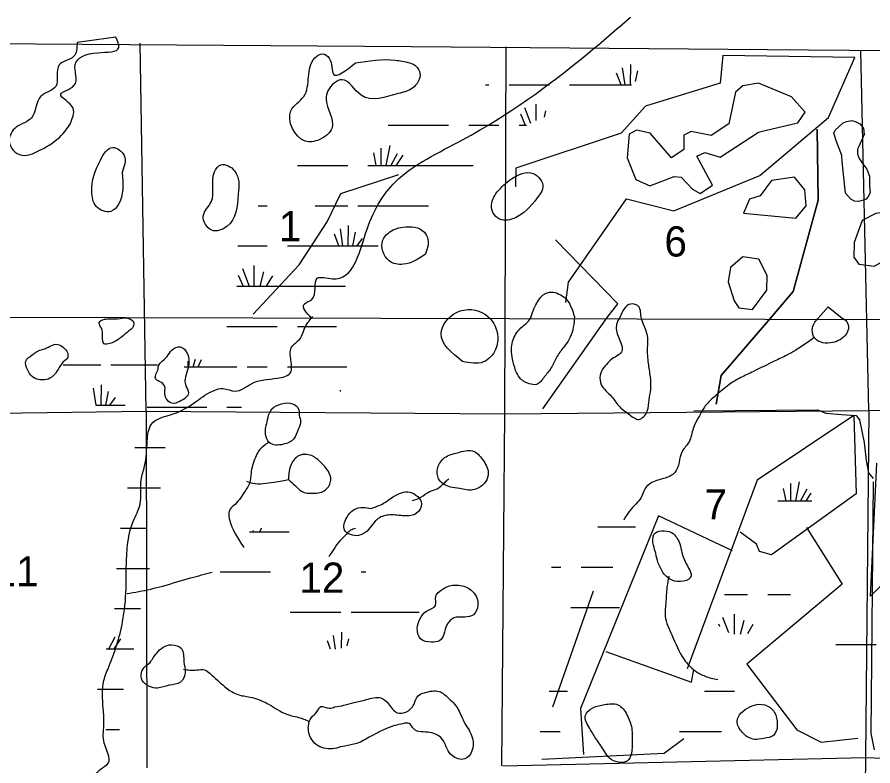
# Model space of a CAD drawing. Extents: x 408847 to 817539, y 923858 to 1151780.
# Drawn here: x 535062 to 547799, y 1099108 to 1110257 of the extents above; entities that cross this region are included whole.
import ezdxf

# ---------------------------------------------------------------- set-up
doc = ezdxf.new("R2010")
doc.units = 0
for name, color, linetype in [('County Boundary', 7, 'Continuous'), ('Lakes and Ponds', 7, 'Continuous'), ('Level 43', 7, 'Continuous'), ('Local Roads Paved', 7, 'Continuous'), ('Narrow River Creek and Branch and Slough', 7, 'Continuous'), ('Quad Borders', 7, 'Continuous'), ('Section Lines', 7, 'Continuous'), ('Swamps', 7, 'Continuous'), ('Township  and Range lines', 7, 'Continuous')]:
    doc.layers.add(name, color=color, linetype=linetype)

msp = doc.modelspace()

# ---------------------------------------------------------------- linework, layer by layer
at = {"layer": 'County Boundary'}
msp.add_lwpolyline([(527521, 1109868), (533930, 1109868), (540932, 1109817), (546230, 1109773), (553555, 1109714), (560417, 1109663), (567777, 1109604), (573538, 1109560), (574298, 1109545), (574284, 1106206), (574225, 1102674), (574115, 1095930), (574078, 1089281), (573979, 1079077)], dxfattribs=at)
at = {"layer": 'Lakes and Ponds'}
for p, q in [((536529, 1109956), (535955, 1109879)), ((542715, 1105793), (542701, 1105773)), ((547344, 1105776), (547344, 1105776)), ((539099, 1103394), (539101, 1103372))]:
    msp.add_line(p, q, dxfattribs=at)
for points in [[(545391, 1108492), (545094, 1108552), (544984, 1108500), (544983, 1108285), (544801, 1108161), (544486, 1108531), (544282, 1108573), (544170, 1108515), (544141, 1108161), (544270, 1107840), (544478, 1107744), (544842, 1107883), (544944, 1107875), (545116, 1107697), (545226, 1107629), (545412, 1107755), (545179, 1108187), (545297, 1108240), (545527, 1108170), (546098, 1108546), (546214, 1108574), (546684, 1108685), (546792, 1108841), (546589, 1109071), (546095, 1109273), (545865, 1109235), (545755, 1109137), (545654, 1108668), (545391, 1108492)], [(547392, 1107634), (547344, 1108105), (547337, 1108194), (547256, 1108403), (547218, 1108527), (547239, 1108573), (547359, 1108682), (547404, 1108701), (547485, 1108715), (547549, 1108696), (547604, 1108667), (547661, 1108603), (547671, 1108508), (547592, 1108331), (547571, 1108291), (547571, 1108217), (547597, 1108150), (547633, 1108093), (547711, 1107993), (547749, 1107890), (547747, 1107745), (547756, 1107638), (547730, 1107584), (547699, 1107545), (547659, 1107531), (547583, 1107510), (547525, 1107514), (547473, 1107548), (547392, 1107634)], [(546122, 1107595), (545960, 1107545), (545875, 1107339), (546653, 1107261), (546804, 1107446), (546786, 1107686), (546634, 1107872), (546288, 1107826), (546122, 1107595)], [(547845, 1107334), (547637, 1107228), (547518, 1106899), (547514, 1106683), (547588, 1106579), (547818, 1106547), (548296, 1106806), (548599, 1107363), (548582, 1107475), (548464, 1107527), (548247, 1107394), (547845, 1107334)], [(545735, 1106033), (545802, 1105927), (546008, 1105905), (546221, 1106190), (546225, 1106410), (546102, 1106654), (545864, 1106686), (545680, 1106528), (545643, 1106316), (545735, 1106033)], [(546986, 1105774), (547132, 1105942), (547344, 1105776)]]:
    msp.add_lwpolyline(points, dxfattribs=at)
for points in [[(535955, 1109879), (535903, 1109669), (535688, 1109545), (535636, 1109225), (535417, 1109078), (535275, 1108754), (535050, 1108619), (534944, 1108411), (534982, 1108303), (535095, 1108211), (535412, 1108279), (535895, 1108788), (535895, 1108900), (535711, 1109108), (535908, 1109237), (535926, 1109549), (536261, 1109727), (536575, 1109804), (536529, 1109956)], [(540098, 1109574), (539770, 1109409), (539708, 1109646), (539606, 1109710), (539492, 1109649), (539329, 1109077), (539135, 1108860), (539348, 1108412), (539558, 1108432), (539750, 1108608), (539661, 1109039), (539687, 1109157), (539898, 1109325), (540183, 1109093), (540735, 1109118), (540945, 1109198), (541058, 1109420), (541002, 1109522), (540794, 1109600), (540692, 1109616), (540098, 1109574)], [(536624, 1107944), (536653, 1108196), (536488, 1108316), (536301, 1108128), (536174, 1107661), (536240, 1107439), (536458, 1107365), (536566, 1107463), (536624, 1107944)], [(538354, 1107622), (538299, 1107967), (538095, 1108057), (537999, 1107951), (537950, 1107506), (537833, 1107294), (537959, 1107084), (538185, 1107140), (538354, 1107622)], [(542838, 1107611), (542888, 1107725), (542745, 1107926), (542420, 1107849), (542208, 1107653), (542142, 1107547), (542165, 1107311), (542271, 1107239), (542505, 1107283), (542838, 1107611)], [(541136, 1106721), (541177, 1106946), (541123, 1107054), (540803, 1107129), (540587, 1107041), (540505, 1106937), (540598, 1106629), (540808, 1106577), (541136, 1106721)], [(542701, 1105773), (542987, 1106162), (543203, 1106086), (543358, 1105795)], [(544348, 1105792), (544296, 1105962), (544195, 1105984), (544032, 1105784)], [(541691, 1105130), (542003, 1105122), (542183, 1105308), (542214, 1105525), (542034, 1105827), (541602, 1105859), (541372, 1105546), (541691, 1105130)], [(536781, 1105630), (536799, 1105702), (536705, 1105776), (536597, 1105770), (536427, 1105763), (536337, 1105751), (536283, 1105710), (536317, 1105624), (536334, 1105502), (536356, 1105394), (536444, 1105397), (536560, 1105451), (536670, 1105540), (536781, 1105630)], [(543358, 1105795), (543340, 1105641), (543295, 1105493), (543195, 1105340), (543089, 1105190), (543008, 1105029), (542908, 1104899), (542793, 1104788), (542683, 1104798), (542542, 1104886), (542482, 1104997), (542435, 1105162), (542421, 1105308), (542436, 1105426), (542482, 1105532), (542560, 1105630), (542659, 1105713), (542715, 1105793)], [(544032, 1105784), (544000, 1105728), (543979, 1105642), (543995, 1105541), (544049, 1105405), (544066, 1105295), (544006, 1105221), (543918, 1105169), (543836, 1105086), (543794, 1105040), (543741, 1104924), (543757, 1104782), (543906, 1104614), (544013, 1104472), (544175, 1104339), (544317, 1104267), (544439, 1104390), (544469, 1104558), (544492, 1104710), (544487, 1104902), (544459, 1105103), (544446, 1105333), (544449, 1105487), (544385, 1105681), (544348, 1105792)], [(547344, 1105776), (547395, 1105738), (547435, 1105654), (547381, 1105511), (547168, 1105407), (547015, 1105420), (546917, 1105502), (546901, 1105630), (546934, 1105714), (546986, 1105774)], [(535812, 1105174), (535812, 1105264), (535754, 1105336), (535666, 1105384), (535562, 1105363), (535496, 1105327), (535400, 1105297), (535286, 1105226), (535190, 1105136), (535215, 1105008), (535285, 1104906), (535443, 1104854), (535551, 1104879), (535655, 1104983), (535725, 1105096), (535812, 1105174)], [(537162, 1105010), (537126, 1104868), (537211, 1104815), (537261, 1104751), (537259, 1104647), (537370, 1104507), (537482, 1104535), (537613, 1104662), (537571, 1104772), (537606, 1105036), (537599, 1105243), (537491, 1105348), (537367, 1105300), (537293, 1105203), (537226, 1105139), (537162, 1105049), (537162, 1105010)], [(539258, 1104325), (539241, 1104443), (539127, 1104507), (538955, 1104486), (538831, 1104392), (538790, 1104262), (538760, 1104041), (538813, 1103923), (539027, 1103896), (539181, 1103977), (539246, 1104115), (539282, 1104239), (539258, 1104325)], [(541933, 1103248), (542035, 1103336), (542073, 1103470), (541990, 1103668), (541841, 1103798), (541619, 1103771), (541425, 1103698), (541324, 1103546), (541336, 1103382), (541499, 1103264), (541651, 1103237), (541845, 1103217), (541933, 1103248)], [(539101, 1103372), (539203, 1103278), (539296, 1103198), (539470, 1103167), (539652, 1103219), (539731, 1103362), (539586, 1103622), (539442, 1103727), (539262, 1103729), (539140, 1103596), (539099, 1103394)], [(540325, 1102940), (540213, 1102957), (540069, 1102919), (539967, 1102804), (539936, 1102620), (540144, 1102538), (540270, 1102605), (540438, 1102792), (540612, 1102844), (540826, 1102831), (541006, 1102870), (541081, 1103008), (540907, 1103182), (540665, 1103117), (540493, 1103006), (540325, 1102940)], [(544685, 1101966), (544774, 1101892), (544934, 1101851), (545086, 1101913), (545003, 1102151), (544924, 1102413), (544801, 1102581), (544541, 1102554), (544534, 1102392), (544566, 1102274), (544605, 1102128), (544685, 1101966)], [(541348, 1101704), (541292, 1101631), (541291, 1101497), (541155, 1101413), (541057, 1101292), (541018, 1101156), (541068, 1100998), (541230, 1100952), (541352, 1100973), (541414, 1101065), (541458, 1101206), (541563, 1101310), (541724, 1101323), (541854, 1101359), (541921, 1101500), (541822, 1101723), (541632, 1101797), (541458, 1101774), (541348, 1101704)], [(537041, 1100647), (536967, 1100587), (536911, 1100495), (536925, 1100381), (537030, 1100291), (537152, 1100267), (537326, 1100308), (537494, 1100355), (537563, 1100505), (537545, 1100657), (537508, 1100855), (537360, 1100911), (537238, 1100876), (537136, 1100782), (537041, 1100647)], [(539788, 1099986), (539713, 1099966), (539581, 1099990), (539523, 1099913), (539441, 1099827), (539397, 1099699), (539404, 1099599), (539468, 1099469), (539691, 1099361), (539939, 1099404), (540117, 1099441), (540329, 1099550), (540462, 1099618), (540550, 1099661), (540682, 1099707), (540802, 1099736), (540896, 1099740), (540965, 1099658), (541205, 1099607), (541317, 1099567), (541408, 1099481), (541462, 1099362), (541536, 1099262), (541725, 1099212), (541826, 1099319), (541826, 1099559), (541713, 1099767), (541620, 1099961), (541477, 1100122), (541343, 1100216), (541125, 1100197), (541029, 1100153), (540969, 1100027), (540846, 1099908), (540720, 1099900), (540589, 1100031), (540475, 1100121), (540259, 1100094), (540077, 1100053), (539927, 1100011), (539788, 1099986)], [(543810, 1099318), (543878, 1099222), (544008, 1099162), (544126, 1099171), (544192, 1099249), (544214, 1099433), (544209, 1099668), (544138, 1099870), (544004, 1100019), (543805, 1100021), (543631, 1099972), (543522, 1099861), (543584, 1099665), (543689, 1099496), (543810, 1099318)], [(546372, 1099663), (546366, 1099819), (546269, 1099977), (546109, 1100025), (545967, 1099986), (545837, 1099896), (545778, 1099775), (545852, 1099609), (546035, 1099502), (546175, 1099516), (546323, 1099567), (546372, 1099663)]]:
    msp.add_spline(points, degree=3, dxfattribs=at)
at = {"layer": 'Local Roads Paved'}
for points in [[(545136, 1104393), (546980, 1104409), (547097, 1104359), (547331, 1104342), (547549, 1104326), (547600, 1104259), (547667, 1103923), (547700, 1103655), (547734, 1103470), (547801, 1103387)], [(547801, 1103336), (547767, 1099597), (547817, 1099346)]]:
    msp.add_lwpolyline(points, dxfattribs=at)
at = {"layer": 'Narrow River Creek and Branch and Slough'}
for p, q in [((543823, 1100811), (545099, 1100355)), ((543823, 1100811), (545099, 1100355)), ((545099, 1100355), (545135, 1100542)), ((545099, 1100355), (545135, 1100542))]:
    msp.add_line(p, q, dxfattribs=at)
for points in [[(543227, 1106010), (543269, 1106308), (544130, 1107550), (544835, 1107370), (546116, 1107900), (547136, 1108763), (547532, 1109655), (545564, 1109685), (545527, 1109273), (544417, 1108930), (544052, 1108531), (542483, 1108010), (542482, 1107731)], [(546274, 1105774), (546613, 1106172), (546984, 1107530), (546972, 1108587)], [(546972, 1108587), (546984, 1107530), (546613, 1106172), (546274, 1105774)], [(538576, 1105833), (539260, 1106570), (539675, 1107209), (539878, 1107629), (540743, 1107914)], [(543844, 1105783), (544003, 1105990), (543075, 1106941)], [(542886, 1104426), (543844, 1105783)], [(545465, 1104495), (545540, 1104920), (546274, 1105774)], [(546274, 1105774), (545540, 1104920), (545465, 1104495)], [(547517, 1104327), (546078, 1103360), (545034, 1100553)], [(547517, 1104327), (547551, 1103157), (546292, 1102252), (546109, 1102301), (546069, 1102407), (545824, 1102587)], [(548942, 1102798), (547763, 1101636), (547856, 1103615)], [(545709, 1102308), (544606, 1102829), (543445, 1099961), (543494, 1099275)], [(546809, 1102656), (547344, 1101813), (545921, 1100621), (546665, 1099646), (547028, 1099463), (547574, 1099521)], [(543638, 1101707), (543031, 1099980)], [(542873, 1099208), (544692, 1099295), (544984, 1099518)]]:
    msp.add_lwpolyline(points, dxfattribs=at)
for points in [[(539445, 1105774), (539333, 1105983), (539447, 1106053), (539529, 1106368), (539757, 1106360), (540249, 1107037), (540694, 1107806), (541692, 1108431), (543552, 1109712), (544193, 1110257)], [(535603, 1098482), (535739, 1098564), (535834, 1098645), (535958, 1098741), (536040, 1098776), (536156, 1098882), (536319, 1099069), (536417, 1099147), (536358, 1099448), (536353, 1099712), (536344, 1099964), (536353, 1100379), (536432, 1100597), (536545, 1100908), (536632, 1101255), (536683, 1101743), (536687, 1102070), (536706, 1102396), (536789, 1102749), (536892, 1103005), (536909, 1103368), (536959, 1103570), (536999, 1103949), (537057, 1104189), (537436, 1104367), (537730, 1104538), (537996, 1104699), (538128, 1104726), (538308, 1104688), (538548, 1104799), (538936, 1104881), (539125, 1104956), (539127, 1105236), (539146, 1105342), (539278, 1105475), (539335, 1105609), (539461, 1105798)], [(546923, 1105484), (546833, 1105417), (546650, 1105297), (546520, 1105224), (546330, 1105133), (546020, 1104980), (545834, 1104889), (545653, 1104780), (545461, 1104622), (545305, 1104469), (545216, 1104320), (545124, 1104132), (545063, 1103933), (544961, 1103791), (544914, 1103625), (544850, 1103474), (544705, 1103394), (544509, 1103327), (544409, 1103240), (544351, 1103106), (544276, 1103012), (544172, 1102897), (544090, 1102767)], [(538815, 1103933), (538749, 1103885), (538657, 1103795), (538609, 1103698), (538566, 1103582), (538544, 1103470), (538519, 1103314), (538455, 1103199), (538305, 1103002), (538232, 1102928), (538244, 1102706), (538311, 1102556), (538436, 1102360)], [(538478, 1103345), (538569, 1103316), (538723, 1103312), (538885, 1103333), (539009, 1103351), (539101, 1103372)], [(540945, 1103060), (541073, 1103110), (541201, 1103191), (541313, 1103233), (541431, 1103334), (541488, 1103384)], [(540098, 1102644), (540026, 1102616), (539938, 1102532), (539864, 1102457), (539775, 1102333), (539699, 1102223)], [(536698, 1101674), (536872, 1101704), (537229, 1101786), (537647, 1101908), (537963, 1101990)], [(544762, 1101934), (544734, 1101772), (544717, 1101529), (544708, 1101337), (544807, 1101057), (544988, 1100693), (545153, 1100524), (545301, 1100444), (545489, 1100393)], [(537539, 1100547), (537639, 1100535), (537737, 1100536), (537853, 1100538), (537934, 1100482), (538042, 1100385), (538173, 1100271), (538345, 1100171), (538529, 1100132), (538782, 1100039), (539036, 1099894), (539147, 1099854), (539253, 1099830), (539405, 1099771)]]:
    msp.add_spline(points, degree=3, dxfattribs=at)
at = {"layer": 'Quad Borders'}
msp.add_line((534527, 1105790), (575095, 1105688), dxfattribs=at)
at = {"layer": 'Section Lines'}
for p, q in [((536982, 1104391), (536895, 1109868)), ((547738, 1104401), (547618, 1109757)), ((531739, 1104322), (536982, 1104391)), ((536982, 1104391), (542315, 1104348)), ((536982, 1104391), (536992, 1099079)), ((542321, 1104348), (547738, 1104401)), ((547738, 1104401), (547687, 1099231)), ((547738, 1104401), (553038, 1104423)), ((542293, 1099108), (547687, 1099231)), ((547687, 1099231), (547634, 1093780)), ((547687, 1099231), (552917, 1099085))]:
    msp.add_line(p, q, dxfattribs=at)
at = {"layer": 'Swamps'}
for p, q in [((544190, 1109249), (544196, 1109553)), ((544050, 1109250), (543984, 1109423)), ((544112, 1109249), (544073, 1109502)), ((542384, 1109249), (542984, 1109249)), ((543284, 1109249), (543884, 1109249)), ((542553, 1108815), (542624, 1108649)), ((541784, 1108649), (542234, 1108649)), ((540475, 1108307), (540475, 1108049)), ((540608, 1108344), (540549, 1108049)), ((540366, 1108235), (540403, 1108049)), ((540717, 1108223), (540623, 1108048)), ((540801, 1108199), (540702, 1108050)), ((539234, 1108049), (539684, 1108049)), ((539684, 1108049), (539984, 1108049)), ((539499, 1107449), (539684, 1107449)), ((539684, 1107449), (539984, 1107449)), ((540134, 1107449), (541184, 1107449)), ((539990, 1106849), (539996, 1107153)), ((539850, 1106850), (539784, 1107023)), ((539912, 1106849), (539873, 1107102)), ((540057, 1106849), (540100, 1107055)), ((540120, 1106848), (540203, 1106962)), ((539084, 1106849), (539684, 1106849)), ((539684, 1106849), (540434, 1106849)), ((538414, 1106512), (538517, 1106249)), ((538583, 1106560), (538583, 1106249)), ((538353, 1106415), (538424, 1106249)), ((538728, 1106463), (538674, 1106249)), ((538861, 1106403), (538771, 1106249)), ((538334, 1106249), (539684, 1106249)), ((538184, 1105649), (538934, 1105649)), ((539234, 1105649), (539684, 1105649)), ((536008, 1105078), (536308, 1105078)), ((537759, 1105049), (537808, 1105158)), ((538484, 1105049), (538784, 1105049)), ((539084, 1105049), (539684, 1105049)), ((536314, 1104478), (536320, 1104782)), ((536381, 1104478), (536424, 1104684)), ((536444, 1104478), (536527, 1104591)), ((546573, 1103312), (546573, 1103054)), ((546465, 1103240), (546502, 1103054)), ((546815, 1103228), (546721, 1103053)), ((543455, 1102068), (543905, 1102068)), ((538082, 1101995), (538832, 1101995)), ((539582, 1101395), (539882, 1101395)), ((543305, 1101468), (543905, 1101468)), ((536601, 1100999), (536502, 1100850)), ((547246, 1100915), (547846, 1100915)), ((542846, 1099621), (543146, 1099621))]:
    msp.add_line(p, q, dxfattribs=at)
for points in [[(544267, 1109297), (544300, 1109455)], [(542032, 1109249), (542084, 1109249)], [(543884, 1109249), (544206, 1109249)], [(542614, 1108912), (542705, 1108680)], [(542783, 1108960), (542783, 1108719)], [(542928, 1108863), (542904, 1108767)], [(540585, 1108649), (541484, 1108649)], [(542534, 1108649), (542643, 1108649)], [(540284, 1108049), (541848, 1108049)], [(538650, 1107449), (538784, 1107449)], [(538349, 1106849), (538784, 1106849)], [(539684, 1106249), (539951, 1106249)], [(539684, 1105649), (539813, 1105649)], [(535745, 1105078), (536008, 1105078)], [(536458, 1105078), (537153, 1105078)], [(537606, 1105049), (537610, 1105135)], [(537682, 1105049), (537716, 1105165)], [(537548, 1105049), (538334, 1105049)], [(539684, 1105049), (539969, 1105049)], [(536236, 1104478), (536197, 1104732)], [(539876, 1104683), (539873, 1104702)], [(536234, 1104478), (536668, 1104478)], [(536997, 1104449), (537884, 1104449)], [(538184, 1104449), (538402, 1104449)], [(536812, 1103849), (537265, 1103849)], [(546704, 1103339), (546647, 1103054)], [(536705, 1103249), (537196, 1103249)], [(546877, 1103170), (546800, 1103055)], [(546382, 1103054), (546888, 1103054)], [(543706, 1102668), (543905, 1102668)], [(543905, 1102668), (544265, 1102668)], [(536600, 1102649), (536984, 1102649)], [(538521, 1102595), (539112, 1102595)], [(538577, 1102615), (538572, 1102595)], [(538700, 1102649), (538669, 1102595)], [(536542, 1102049), (537034, 1102049)], [(543017, 1102068), (543155, 1102068)], [(543905, 1102068), (543927, 1102068)], [(540182, 1101995), (540252, 1101995)], [(545588, 1101658), (545933, 1101658)], [(546233, 1101658), (546575, 1101658)], [(536509, 1101449), (536898, 1101449)], [(539125, 1101395), (539582, 1101395)], [(540032, 1101395), (541048, 1101395)], [(543905, 1101468), (544029, 1101468)], [(545563, 1101320), (545652, 1101093)], [(545732, 1101369), (545732, 1101070)], [(545877, 1101272), (545825, 1101063)], [(545502, 1101224), (545517, 1101190)], [(546010, 1101211), (545931, 1101075)], [(536517, 1101023), (536423, 1100848)], [(539802, 1100844), (539770, 1101048)], [(539889, 1100861), (539894, 1101099)], [(539976, 1100896), (539998, 1101001)], [(539728, 1100847), (539681, 1100969)], [(536387, 1100849), (536801, 1100849)], [(536257, 1100249), (536643, 1100249)], [(542982, 1100221), (543254, 1100221)], [(545293, 1100221), (545740, 1100221)], [(536384, 1099649), (536586, 1099649)], [(544923, 1099621), (545546, 1099621)]]:
    msp.add_lwpolyline(points, dxfattribs=at)
at = {"layer": 'Township  and Range lines'}
for p, q in [((542321, 1104348), (542343, 1109813)), ((542315, 1104348), (542273, 1099108))]:
    msp.add_line(p, q, dxfattribs=at)

# ---------------------------------------------------------------- texts
at = {"layer": 'Level 43'}
for s, p in [('1', (538958, 1106918)), ('6', (544696, 1106692)), ('7', (545293, 1102777)), ('11', (534711, 1101780)), ('12', (539263, 1101685))]:
    msp.add_text(s, height=450, rotation=360, dxfattribs=at).set_placement(p)

doc.saveas('drawing.dxf')
